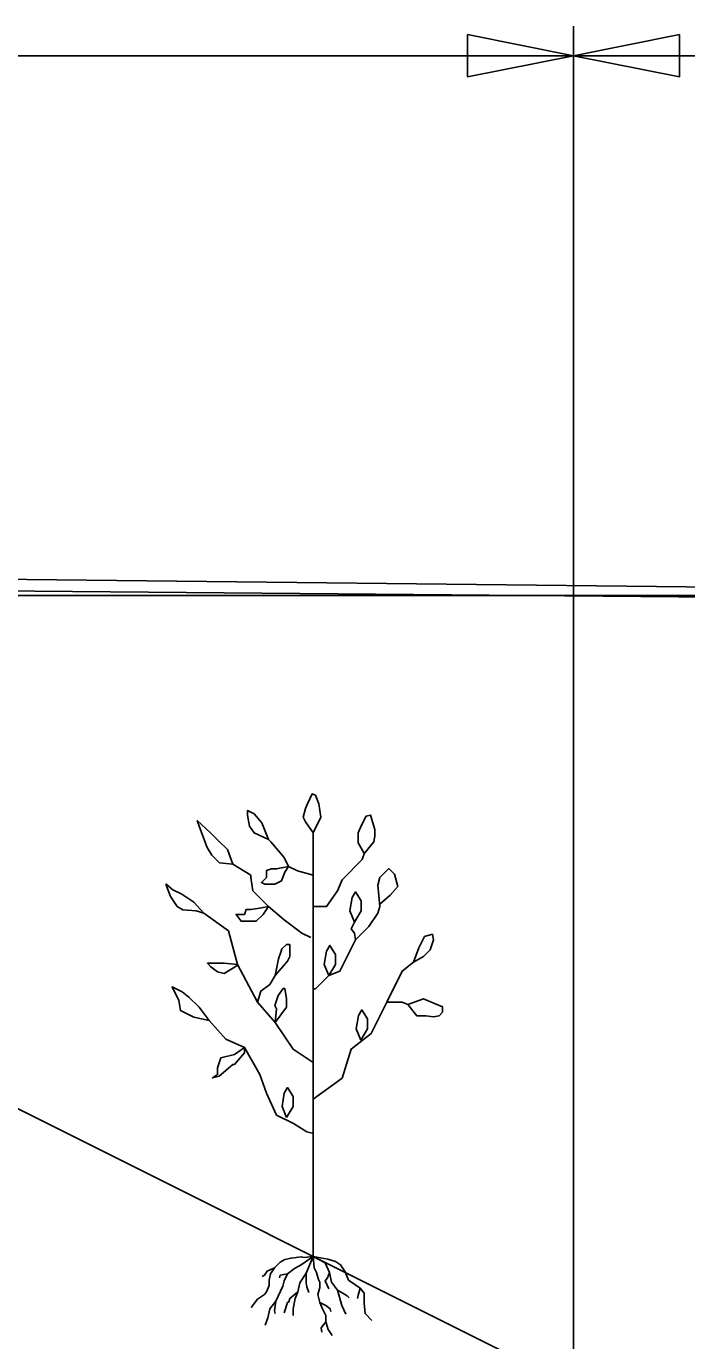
# Model space of a CAD drawing. Extents: x 1578769 to 1579225, y 724002 to 724828.
# Drawn here: x 1578845.39 to 1578849.13, y 724402.92 to 724410.37 of the extents above; entities that cross this region are included whole.
import ezdxf

# ---------------------------------------------------------------- set-up
doc = ezdxf.new("R2010")
doc.units = 0
for name, color, linetype in [('1', 7, 'Continuous'), ('Default', 7, 'Continuous'), ('Old_Level_41', 7, 'Continuous'), ('R_Exist Surface', 7, 'Continuous'), ('R_Fin Surface', 7, 'Continuous')]:
    doc.layers.add(name, color=color, linetype=linetype)

msp = doc.modelspace()

# ---------------------------------------------------------------- linework, layer by layer
at = {"layer": '1'}
for p, q in [((1578848.4925, 724402.6617), (1578848.4925, 724410.3704)), ((1578837.6141, 724410.2034), (1578848.4925, 724410.2034)), ((1578848.4925, 724410.2034), (1578858.4972, 724410.2034)), ((1578847.0172, 724403.3993), (1578847.0172, 724405.7993)), ((1578847.0219, 724403.3943), (1578847.0237, 724403.3983))]:
    msp.add_line(p, q, dxfattribs=at)
for points in [[(1578847.8925, 724410.0834), (1578848.4925, 724410.2034), (1578847.8925, 724410.3234)], [(1578849.0925, 724410.0834), (1578848.4925, 724410.2034), (1578849.0925, 724410.3234)], [(1578847.0172, 724405.7993), (1578846.9731, 724405.8624), (1578846.9605, 724405.8877), (1578846.9731, 724405.9382), (1578846.9857, 724405.9635), (1578847.011, 724406.0203), (1578847.0299, 724406.014), (1578847.0488, 724405.9635), (1578847.0551, 724405.9256), (1578847.0614, 724405.8877)], [(1578846.7648, 724405.7614), (1578846.6828, 724405.7993), (1578846.6575, 724405.8372), (1578846.6449, 724405.9003), (1578846.6449, 724405.9256), (1578846.6828, 724405.9067), (1578846.727, 724405.8561)], [(1578846.5628, 724405.6224), (1578846.4872, 724405.6288), (1578846.443, 724405.673), (1578846.4177, 724405.7172), (1578846.3736, 724405.8309), (1578846.3609, 724405.8688), (1578846.4367, 724405.7993), (1578846.4808, 724405.7551), (1578846.5313, 724405.7046)], [(1578846.8784, 724405.6098), (1578846.8098, 724405.5952), (1578846.7812, 724405.5952), (1578846.7525, 724405.5856), (1578846.7525, 724405.5474), (1578846.7239, 724405.5187), (1578846.743, 724405.5092), (1578846.8003, 724405.5092), (1578846.8385, 724405.5283), (1578846.8575, 724405.5761)], [(1578846.7648, 724405.3824), (1578846.7239, 724405.3754), (1578846.6666, 724405.3659), (1578846.638, 724405.3659), (1578846.6284, 724405.3372), (1578846.5807, 724405.3372), (1578846.6093, 724405.299), (1578846.6475, 724405.299), (1578846.6953, 724405.299), (1578846.7335, 724405.3372)], [(1578846.8027, 724404.9909), (1578846.8216, 724405.0856), (1578846.8342, 724405.1235), (1578846.8405, 724405.1425), (1578846.8658, 724405.1677), (1578846.8847, 724405.1677), (1578846.8847, 724405.0982), (1578846.8721, 724405.073)], [(1578846.428, 724404.7354), (1578846.3421, 724404.7545), (1578846.2657, 724404.7927), (1578846.2561, 724404.85), (1578846.2179, 724404.9264), (1578846.2752, 724404.8978), (1578846.3134, 724404.8691), (1578846.3707, 724404.8118), (1578846.3993, 724404.7736)], [(1578846.8026, 724404.7256), (1578846.8098, 724404.8022), (1578846.8003, 724404.8213), (1578846.8194, 724404.8787), (1578846.848, 724404.9169), (1578846.8575, 724404.9169), (1578846.8671, 724404.8595), (1578846.8671, 724404.8118)], [(1578846.6285, 724404.5825), (1578846.5712, 724404.5443), (1578846.4948, 724404.5252), (1578846.4757, 724404.4679), (1578846.4757, 724404.4296), (1578846.4471, 724404.4105), (1578846.4853, 724404.4201), (1578846.5616, 724404.487), (1578846.5712, 724404.487), (1578846.6285, 724404.5538)]]:
    msp.add_lwpolyline(points, close=True, dxfattribs=at)
for points in [[(1578847.3044, 724405.6856), (1578847.2728, 724405.7424), (1578847.2728, 724405.7993), (1578847.2918, 724405.8435), (1578847.317, 724405.894), (1578847.3423, 724405.9003), (1578847.3675, 724405.8182), (1578847.3675, 724405.7803), (1578847.3612, 724405.7488), (1578847.3107, 724405.6856)], [(1578847.0172, 724405.5593), (1578846.9289, 724405.5845), (1578846.8784, 724405.6098), (1578846.8531, 724405.6603), (1578846.7774, 724405.7487), (1578846.7648, 724405.7614)], [(1578847.0172, 724405.3824), (1578847.093, 724405.3824), (1578847.1561, 724405.4709), (1578847.1813, 724405.534), (1578847.2949, 724405.6477), (1578847.3075, 724405.6856)], [(1578847.0046, 724405.2056), (1578846.9541, 724405.2309), (1578846.8531, 724405.3067), (1578846.7648, 724405.3824), (1578846.6764, 724405.4709), (1578846.6638, 724405.5466), (1578846.6638, 724405.5593), (1578846.5628, 724405.6224)], [(1578847.3959, 724405.3824), (1578847.3833, 724405.5024), (1578847.3959, 724405.5467), (1578847.4464, 724405.5972), (1578847.478, 724405.5656), (1578847.4969, 724405.4961), (1578847.4527, 724405.4456), (1578847.3959, 724405.3951)], [(1578846.3987, 724405.3445), (1578846.3546, 724405.3572), (1578846.2789, 724405.3635), (1578846.2473, 724405.3825), (1578846.2095, 724405.4393), (1578846.1842, 724405.5024), (1578846.1842, 724405.5088), (1578846.2221, 724405.4772), (1578846.2726, 724405.4519), (1578846.342, 724405.4077), (1578846.3987, 724405.3445)], [(1578847.2508, 724405.294), (1578847.2255, 724405.3572), (1578847.2381, 724405.433), (1578847.2571, 724405.4646), (1578847.2886, 724405.414), (1578847.2886, 724405.3572), (1578847.2508, 724405.294)], [(1578847.0172, 724404.9151), (1578847.0298, 724404.9151), (1578847.1056, 724404.9909), (1578847.1687, 724405.0161), (1578847.257, 724405.193), (1578847.3328, 724405.2688), (1578847.3833, 724405.3445), (1578847.3959, 724405.3824)], [(1578847.0172, 724404.4983), (1578846.9036, 724404.574), (1578846.8026, 724404.7256), (1578846.7017, 724404.8393), (1578846.5881, 724405.054), (1578846.5376, 724405.2435), (1578846.3987, 724405.3445)], [(1578847.257, 724405.193), (1578847.2508, 724405.2309), (1578847.2318, 724405.2561), (1578847.2508, 724405.294)], [(1578847.5852, 724405.0667), (1578847.6168, 724405.1488), (1578847.6484, 724405.2119), (1578847.6926, 724405.2246), (1578847.6989, 724405.193), (1578847.6799, 724405.1362), (1578847.6421, 724405.0983), (1578847.5852, 724405.0667)], [(1578847.1056, 724404.9909), (1578847.0803, 724405.054), (1578847.093, 724405.1298), (1578847.1119, 724405.1614), (1578847.1435, 724405.1109), (1578847.1435, 724405.054), (1578847.1056, 724404.9909)], [(1578847.0172, 724404.2904), (1578847.1813, 724404.4098), (1578847.2318, 724404.574), (1578847.3454, 724404.6625), (1578847.4338, 724404.8393), (1578847.5221, 724405.0161), (1578847.5852, 724405.0667)], [(1578846.5881, 724405.054), (1578846.5139, 724405.0602), (1578846.4566, 724405.0602), (1578846.4184, 724405.0602), (1578846.4375, 724405.0411), (1578846.4757, 724405.0124), (1578846.5139, 724405.0028), (1578846.5903, 724405.0506)], [(1578846.7017, 724404.8393), (1578846.7206, 724404.9025), (1578846.7711, 724404.9404), (1578846.8027, 724404.9909)], [(1578847.4338, 724404.8393), (1578847.4969, 724404.8393), (1578847.5221, 724404.8393), (1578847.5537, 724404.8267)], [(1578847.5537, 724404.8267), (1578847.642, 724404.8582), (1578847.7052, 724404.833), (1578847.7493, 724404.814), (1578847.7493, 724404.7825), (1578847.7304, 724404.7635), (1578847.6988, 724404.7572), (1578847.6547, 724404.7635), (1578847.6042, 724404.7635), (1578847.5537, 724404.8267)], [(1578847.2866, 724404.6253), (1578847.2613, 724404.6884), (1578847.2739, 724404.7642), (1578847.2929, 724404.7958), (1578847.3244, 724404.7453), (1578847.3244, 724404.6884), (1578847.2866, 724404.6253)], [(1578847.0199, 724404.0953), (1578846.9817, 724404.1048), (1578846.9053, 724404.1526), (1578846.8098, 724404.2004), (1578846.7526, 724404.3246), (1578846.7144, 724404.4296), (1578846.6285, 724404.5825), (1578846.5234, 724404.6303), (1578846.428, 724404.7354), (1578846.428, 724404.7354)], [(1578846.8665, 724404.1858), (1578846.8413, 724404.249), (1578846.8539, 724404.3248), (1578846.8728, 724404.3564), (1578846.9044, 724404.3058), (1578846.9044, 724404.249), (1578846.8665, 724404.1858)], [(1578847.0172, 724403.3993), (1578846.9658, 724403.3935), (1578846.9503, 724403.3974), (1578846.8921, 724403.3896), (1578846.8572, 724403.3819), (1578846.83, 724403.3663), (1578846.799, 724403.3353), (1578846.7757, 724403.3003), (1578846.768, 724403.2654), (1578846.768, 724403.2343), (1578846.7525, 724403.1994), (1578846.7408, 724403.1839), (1578846.702, 724403.1567), (1578846.6671, 724403.1101)], [(1578847.0172, 724403.3993), (1578846.9503, 724403.3508), (1578846.9115, 724403.3314), (1578846.8727, 724403.3003), (1578846.8533, 724403.2615), (1578846.8455, 724403.2304), (1578846.8067, 724403.1451), (1578846.7718, 724403.1023), (1578846.7602, 724403.0519), (1578846.7447, 724403.0091)], [(1578847.0172, 724403.3993), (1578846.9774, 724403.3042), (1578846.9425, 724403.2499), (1578846.9309, 724403.1994), (1578846.9154, 724403.1606), (1578846.9038, 724403.1023), (1578846.9038, 724403.0635)], [(1578847.0172, 724403.3993), (1578847.1012, 724403.3832), (1578847.1443, 724403.3702), (1578847.1714, 724403.3508), (1578847.1986, 724403.312), (1578847.218, 724403.2654), (1578847.2839, 724403.2188), (1578847.3072, 724403.1916), (1578847.3072, 724403.1334), (1578847.3111, 724403.0752), (1578847.3499, 724403.0363)], [(1578847.0172, 724403.3993), (1578847.0861, 724403.3624), (1578847.1094, 724403.3081), (1578847.121, 724403.2537), (1578847.1559, 724403.2072), (1578847.1792, 724403.1217), (1578847.2025, 724403.0713)], [(1578847.0172, 724403.3993), (1578847.024, 724403.3353), (1578847.0356, 724403.3081), (1578847.0473, 724403.2693), (1578847.055, 724403.2537), (1578847.055, 724403.2227), (1578847.0434, 724403.1839), (1578847.055, 724403.1373), (1578847.0706, 724403.1023), (1578847.09, 724403.0635), (1578847.09, 724403.0286), (1578847.1016, 724402.9859), (1578847.1249, 724402.9509)], [(1578846.799, 724403.3353), (1578846.7563, 724403.3159), (1578846.7408, 724403.2926), (1578846.7292, 724403.2848)], [(1578846.8727, 724403.3003), (1578846.83, 724403.2926), (1578846.8262, 724403.277)], [(1578846.9774, 724403.3042), (1578846.9774, 724403.2499), (1578846.9813, 724403.2266), (1578846.993, 724403.1955)], [(1578847.1094, 724403.3081), (1578847.0977, 724403.277), (1578847.0861, 724403.2615), (1578847.1055, 724403.2149)], [(1578847.1559, 724403.2072), (1578847.1908, 724403.1877), (1578847.2102, 724403.1761), (1578847.2219, 724403.1645)], [(1578847.2839, 724403.2188), (1578847.2723, 724403.18), (1578847.2684, 724403.1606)], [(1578846.8067, 724403.1451), (1578846.799, 724403.0907), (1578846.8029, 724403.0752)], [(1578846.9309, 724403.1994), (1578846.8843, 724403.1606), (1578846.8805, 724403.1412), (1578846.8727, 724403.1373), (1578846.8533, 724403.079)], [(1578847.055, 724403.1373), (1578847.09, 724403.1217), (1578847.1132, 724403.1023), (1578847.1171, 724403.0868)], [(1578847.09, 724403.0286), (1578847.0628, 724402.9936), (1578847.0667, 724402.9703)]]:
    msp.add_lwpolyline(points, dxfattribs=at)
at = {"layer": 'Default'}
msp.add_lwpolyline([(1578840.0324, 724407.2778), (1578843.9724, 724407.1831), (1578868.7224, 724406.9573), (1578870.6924, 724406.9375), (1578871.0224, 724406.5461), (1578881.3024, 724394.2529), (1578887.0424, 724393.7958), (1578904.5324, 724392.2198), (1578918.7524, 724390.9755), (1578924.8624, 724390.3877), (1578951.0624, 724393.1351), (1578979.1524, 724396.1329), (1578991.8924, 724397.4818), (1578996.8724, 724398.0087), (1579008.3824, 724399.253), (1579066.2524, 724403.4391), (1579074.5624, 724404.1456)], dxfattribs=at)
at = {"layer": 'Old_Level_41'}
msp.add_lwpolyline([(1578940.0324, 724407.1456), (1578820.0324, 724407.1456)], dxfattribs=at)
at = {"layer": 'R_Exist Surface'}
msp.add_lwpolyline([(1578820.0324, 724407.3077), (1578840.0858, 724407.2959), (1578856.1582, 724407.1131), (1578866.0513, 724406.9843), (1578870.101, 724406.9532), (1578871.1189, 724406.484), (1578874.0926, 724402.8558), (1578881.0723, 724394.6274), (1578882.0674, 724394.2154), (1578883.0853, 724394.1353), (1578888.0605, 724393.7003), (1578893.0916, 724393.2894), (1578898.0754, 724392.8488), (1578907.0623, 724392.0075), (1578915.0728, 724391.3015), (1578925.1306, 724390.4009), (1578931.0752, 724391.0418), (1578938.0406, 724391.7629), (1578940.0324, 724391.9649)], dxfattribs=at)
at = {"layer": 'R_Fin Surface'}
msp.add_line((1578842.4356, 724405.6902), (1578848.4925, 724402.6617), dxfattribs=at)
msp.add_line((1578842.4356, 724405.6902), (1578848.4925, 724402.6617), dxfattribs=at)

doc.saveas('drawing.dxf')
